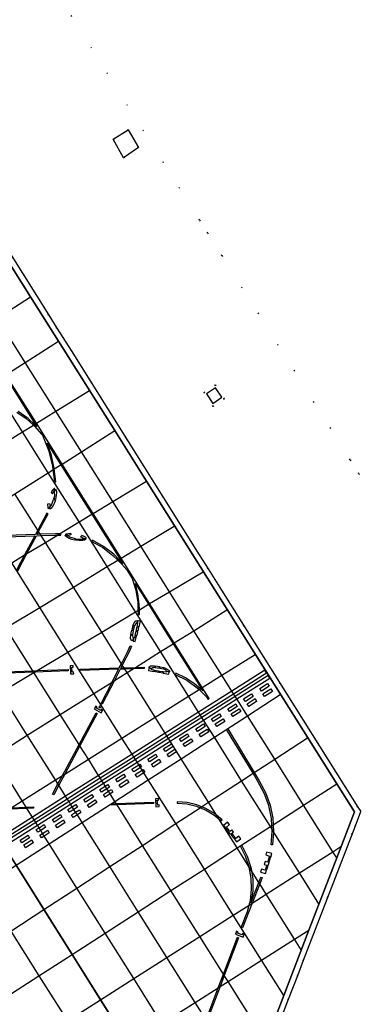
# Model space of a CAD drawing. Header units: metres. Extents: x 174791 to 179073, y 406431 to 409043.
# Tile 303 of 314: x 178423 to 178456, y 408253 to 408347. Entities that reach past the tile are written whole.
import ezdxf

# ---------------------------------------------------------------- set-up
doc = ezdxf.new("R2010")
doc.units = ezdxf.units.M
doc.linetypes.add('DOT', pattern=[6.35, 0, -6.35])
for name, color, linetype in [('scheiding_hek', 254, 'Continuous'), ('terreindeelbegroeid', 254, 'DOT'), ('terreindeelonbegroeid', 254, 'DOT'), ('wegdeel_molgoot', 254, 'Continuous'), ('wegdeel_opstelplaats', 254, 'Continuous'), ('wegdeel_platform_vliegverkeer', 254, 'Continuous'), ('wegdeel_rolbaan', 254, 'Continuous'), ('weginrichtingselement_markering_vliegtuigverharding', 254, 'Continuous'), ('weginrichtingselement_voeg_vliegtuigverharding', 254, 'Continuous')]:
    doc.layers.add(name, color=color, linetype=linetype)

msp = doc.modelspace()

# ---------------------------------------------------------------- linework, layer by layer
at = {"layer": 'scheiding_hek'}
msp.add_polyline3d([(178442.132, 408312.123, 0), (178441.261, 408311.537, 0), (178441.865, 408310.64, 0), (178442.735, 408311.226, 0), (178442.132, 408312.123, 0)], dxfattribs=at)
at = {"layer": 'terreindeelbegroeid'}
for points in [[(178428.346, 408347.607, 0), (178440.615, 408328.098, 0), (178441.389, 408326.868, 0), (178442.741, 408324.717, 0), (178454.977, 408305.258, 0), (178455.812, 408303.932, 0), (178457.104, 408301.877, 0), (178469.57, 408282.053, 0), (178470.102, 408281.209, 0), (178474.854, 408273.641, 0), (178471.858, 408265.652, 0), (178471.302, 408264.21, 0), (178461.753, 408239.439, 0)], [(178504.769, 408246.526, 0), (178500, 408243.51, 0), (178496.512, 408241.304, 0), (178495.951, 408242.19, 0), (178494.249, 408241.112, 0), (178493.72, 408240.777, 0), (178492.022, 408239.702, 0), (178492.582, 408238.819, 0), (178470.839, 408225.07, 0), (178469.77, 408226.76, 0), (178461.753, 408239.439, 0), (178471.302, 408264.21, 0), (178471.858, 408265.652, 0), (178474.854, 408273.641, 0), (178470.102, 408281.209, 0), (178469.57, 408282.053, 0), (178457.104, 408301.877, 0), (178455.812, 408303.932, 0), (178454.977, 408305.258, 0), (178442.741, 408324.717, 0), (178441.389, 408326.868, 0), (178440.615, 408328.098, 0), (178428.346, 408347.607, 0)], [(178447.602, 408250, 0), (178449.07, 408253.806, 0), (178449.944, 408256.072, 0), (178450.505, 408257.528, 0), (178455.441, 408270.329, 0), (178455.969, 408271.697, 0), (178455.981, 408271.729, 0), (178455.711, 408272.159, 0), (178455.182, 408272.999, 0), (178442.713, 408292.828, 0), (178441.424, 408294.878, 0), (178440.589, 408296.204, 0), (178428.349, 408315.669, 0), (178426.999, 408317.817, 0), (178426.226, 408319.045, 0), (178413.954, 408338.559, 0)]]:
    msp.add_polyline3d(points, dxfattribs=at)
for points in [[(178432.37, 408335.809, 0), (178433.356, 408334.051, 0), (178434.786, 408335.024, 0), (178433.802, 408336.72, 0)], [(178441.017, 408311.68, 0), (178441.903, 408310.349, 0), (178442.984, 408311.076, 0), (178442.108, 408312.406, 0)]]:
    msp.add_polyline3d(points, close=True, dxfattribs=at)
at = {"layer": 'terreindeelonbegroeid'}
msp.add_polyline3d([(178441.903, 408310.349, 0), (178441.017, 408311.68, 0), (178442.108, 408312.406, 0), (178442.984, 408311.076, 0)], close=True, dxfattribs=at)
at = {"layer": 'wegdeel_molgoot'}
for points in [[(178448.005, 408252.552, 0), (178448.644, 408254.211, 0), (178451.041, 408260.434, 0), (178453.697, 408267.329, 0), (178455.379, 408271.697, 0), (178453.697, 408274.371, 0), (178435.548, 408303.226, 0), (178432.522, 408308.038, 0), (178427.155, 408316.571, 0), (178424.498, 408320.796, 0), (178421.916, 408324.902, 0), (178419.224, 408329.182, 0), (178416.761, 408333.097, 0), (178413.933, 408337.593, 0), (178412.788, 408339.414, 0), (178403.439, 408340.207, 0), (178384.727, 408341.795, 0), (178375.393, 408342.587, 0), (178367.129, 408355.748, 0)], [(178413.954, 408338.559, 0), (178426.226, 408319.045, 0), (178426.999, 408317.817, 0), (178428.349, 408315.669, 0), (178440.589, 408296.204, 0), (178441.424, 408294.878, 0), (178442.713, 408292.828, 0), (178455.182, 408272.999, 0), (178455.711, 408272.159, 0), (178455.981, 408271.729, 0), (178455.969, 408271.697, 0), (178455.441, 408270.329, 0), (178450.505, 408257.528, 0), (178449.944, 408256.072, 0), (178449.07, 408253.806, 0), (178447.602, 408250, 0)]]:
    msp.add_polyline3d(points, dxfattribs=at)
at = {"layer": 'wegdeel_opstelplaats'}
msp.add_polyline3d([(178433.356, 408334.051, 0), (178432.37, 408335.809, 0), (178433.802, 408336.72, 0), (178434.786, 408335.024, 0)], close=True, dxfattribs=at)
at = {"layer": 'wegdeel_platform_vliegverkeer'}
msp.add_polyline3d([(178441.902, 408236.708, 0), (178375.393, 408342.587, 0), (178384.727, 408341.795, 0), (178403.439, 408340.207, 0), (178412.788, 408339.414, 0), (178413.933, 408337.593, 0), (178416.761, 408333.097, 0), (178419.224, 408329.182, 0), (178421.916, 408324.902, 0), (178424.498, 408320.796, 0), (178427.155, 408316.571, 0), (178432.522, 408308.038, 0), (178435.548, 408303.226, 0), (178453.697, 408274.371, 0), (178455.379, 408271.697, 0), (178453.697, 408267.329, 0), (178451.041, 408260.434, 0), (178448.644, 408254.211, 0), (178448.005, 408252.552, 0), (178447.022, 408250, 0)], close=True, dxfattribs=at)
at = {"layer": 'wegdeel_rolbaan'}
msp.add_polyline3d([(178367.129, 408355.748, 0), (178375.393, 408342.587, 0), (178441.902, 408236.708, 0)], dxfattribs=at)
at = {"layer": 'weginrichtingselement_markering_vliegtuigverharding'}
for p, q in [((178436.404, 408285.61), (178436.38, 408285.466)), ((178436.38, 408285.466), (178436.773, 408285.398)), ((178436.404, 408285.61), (178436.798, 408285.543)), ((178436.773, 408285.398), (178436.798, 408285.543)), ((178436.823, 408285.39), (178436.848, 408285.534)), ((178436.848, 408285.534), (178437.189, 408285.475)), ((178437.162, 408285.319), (178437.189, 408285.475)), ((178436.823, 408285.39), (178437.162, 408285.319)), ((178443.377, 408269.809), (178443.484, 408269.892)), ((178443.574, 408269.561), (178443.377, 408269.809)), ((178443.51, 408269.859), (178443.484, 408269.892)), ((178443.51, 408269.859), (178443.686, 408269.999)), ((178443.574, 408269.561), (178443.859, 408269.782)), ((178443.859, 408269.782), (178443.686, 408269.999))]:
    msp.add_line(p, q, dxfattribs=at)
for points in [[(178422.034, 408313.298, 0), (178424.943, 408308.669, 0), (178425.101, 408308.417, 0), (178424.874, 408308.626, 0), (178424.249, 408309.202, 0), (178423.3, 408309.865, 0)], [(178434.493, 408293.469, 0), (178435.738, 408291.485, 0), (178438.095, 408287.731, 0), (178440.764, 408283.477, 0), (178440.911, 408283.243, 0), (178440.692, 408283.431, 0), (178440.13, 408283.914, 0), (178439.268, 408284.476, 0), (178438.339, 408284.92, 0), (178438.291, 408284.799, 0), (178439.396, 408284.251, 0), (178440.399, 408283.533, 0), (178440.576, 408283.358, 0), (178441.275, 408282.664, 0), (178441.425, 408282.425, 0), (178441.535, 408282.494, 0), (178440.874, 408283.546, 0), (178438.203, 408287.799, 0), (178435.847, 408291.55, 0), (178433.129, 408295.878, 0), (178430.452, 408300.14, 0), (178429.697, 408301.342, 0), (178427.492, 408304.853, 0), (178425.053, 408308.737, 0), (178422.145, 408313.369, 0)], [(178423.177, 408309.787, 0), (178424.066, 408309.182, 0), (178424.767, 408308.561, 0), (178424.87, 408308.469, 0), (178425.577, 408307.659, 0), (178425.614, 408307.599, 0), (178426.187, 408306.17, 0), (178426.571, 408304.679, 0), (178426.618, 408304.299, 0), (178426.759, 408303.152, 0), (178426.889, 408303.159, 0), (178426.754, 408304.385, 0), (178426.75, 408304.418, 0), (178426.479, 408305.654, 0), (178426.079, 408306.856, 0), (178427.382, 408304.783, 0), (178429.587, 408301.273, 0), (178430.341, 408300.073, 0), (178433.017, 408295.811, 0), (178433.288, 408295.38, 0), (178432.918, 408295.751, 0), (178432.423, 408296.248, 0), (178431.449, 408296.992, 0), (178430.385, 408297.599, 0), (178430.328, 408297.482, 0), (178431.378, 408296.884, 0), (178432.337, 408296.15, 0), (178432.804, 408295.682, 0), (178433.19, 408295.295, 0), (178433.667, 408294.776, 0), (178434.19, 408293.943, 0), (178434.534, 408292.826, 0), (178434.72, 408291.672, 0), (178434.738, 408290.889, 0), (178434.747, 408290.504, 0), (178434.877, 408290.498, 0), (178434.871, 408290.969, 0), (178434.865, 408291.501, 0), (178434.736, 408292.496, 0), (178434.493, 408293.469, 0)], [(178426.471, 408302.148, 0), (178426.584, 408302.011, 0), (178426.644, 408302.136, 0), (178426.686, 408302.207, 0), (178426.726, 408302.223, 0), (178426.799, 408302.525, 0), (178426.731, 408302.518, 0), (178426.578, 408302.349, 0), (178426.471, 408302.148, 0)], [(178426.958, 408302.19, 0), (178426.933, 408301.84, 0), (178426.857, 408301.498, 0), (178426.715, 408301.534, 0), (178426.793, 408301.836, 0), (178426.789, 408302.147, 0), (178426.785, 408302.202, 0), (178426.855, 408302.495, 0), (178426.939, 408302.354, 0), (178426.958, 408302.19, 0)], [(178426.766, 408301.157, 0), (178426.644, 408300.892, 0), (178426.469, 408300.658, 0), (178426.394, 408300.594, 0), (178426.298, 408300.569, 0), (178426.379, 408300.857, 0), (178426.405, 408300.889, 0), (178426.486, 408300.941, 0), (178426.69, 408301.477, 0), (178426.857, 408301.435, 0), (178426.766, 408301.157, 0)], [(178426.152, 408301.075, 0), (178426.305, 408301.084, 0), (178426.314, 408300.983, 0), (178426.327, 408300.922, 0), (178426.345, 408300.882, 0), (178426.237, 408300.587, 0), (178426.172, 408300.671, 0), (178426.152, 408301.075, 0)], [(178425.045, 408298.017, 0), (178425.493, 408298.033, 0), (178426.866, 408298.081, 0), (178427.048, 408298.08, 0), (178427.376, 408298.077, 0), (178427.377, 408298.207, 0), (178427.26, 408298.208, 0), (178426.864, 408298.211, 0), (178425.413, 408298.16, 0), (178425.115, 408298.15, 0), (178425.255, 408298.412, 0), (178426.158, 408300.11, 0), (178426.043, 408300.171, 0), (178425.175, 408298.539, 0), (178424.965, 408298.144, 0), (178421.231, 408298.013, 0), (178421.236, 408297.883, 0), (178424.895, 408298.012, 0), (178423.925, 408296.189, 0), (178423.151, 408294.734, 0), (178423.266, 408294.673, 0), (178424.142, 408296.32, 0), (178425.045, 408298.017, 0)], [(178428.434, 408297.654, 0), (178428.158, 408297.75, 0), (178427.909, 408297.901, 0), (178427.838, 408297.97, 0), (178427.804, 408298.063, 0), (178428.098, 408298.01, 0), (178428.133, 408297.987, 0), (178428.192, 408297.912, 0), (178428.745, 408297.76, 0), (178428.72, 408297.59, 0), (178428.434, 408297.654, 0)], [(178428.294, 408298.257, 0), (178428.317, 408298.105, 0), (178428.218, 408298.087, 0), (178428.158, 408298.068, 0), (178428.12, 408298.046, 0), (178427.816, 408298.125, 0), (178427.893, 408298.198, 0), (178428.294, 408298.257, 0)], [(178429.481, 408297.562, 0), (178429.13, 408297.553, 0), (178428.782, 408297.596, 0), (178428.805, 408297.741, 0), (178429.112, 408297.692, 0), (178429.422, 408297.726, 0), (178429.476, 408297.735, 0), (178429.775, 408297.693, 0), (178429.642, 408297.596, 0), (178429.481, 408297.562, 0)], [(178429.392, 408298.042, 0), (178429.267, 408297.917, 0), (178429.397, 408297.869, 0), (178429.472, 408297.834, 0), (178429.491, 408297.796, 0), (178429.799, 408297.752, 0), (178429.786, 408297.819, 0), (178429.603, 408297.955, 0), (178429.392, 408298.042, 0)], [(178434.296, 408289.049, 0), (178434.406, 408289.361, 0), (178434.24, 408289.401, 0), (178434.16, 408289.083, 0), (178434.296, 408289.049, 0)], [(178434.544, 408289.903, 0), (178434.701, 408289.949, 0), (178434.611, 408289.651, 0), (178434.544, 408289.615, 0), (178434.484, 408289.582, 0), (178434.429, 408289.426, 0), (178434.257, 408289.467, 0), (178434.374, 408289.703, 0), (178434.544, 408289.903, 0)], [(178434.72, 408288.95, 0), (178434.566, 408288.987, 0), (178434.647, 408289.326, 0), (178434.801, 408289.289, 0), (178434.72, 408288.95, 0)], [(178434.816, 408289.351, 0), (178434.662, 408289.388, 0), (178434.726, 408289.654, 0), (178434.693, 408289.662, 0), (178434.759, 408289.939, 0), (178434.946, 408289.894, 0), (178434.816, 408289.351, 0)], [(178434.286, 408288.304, 0), (178434.213, 408287.998, 0), (178434.088, 408288.077, 0), (178434.029, 408288.212, 0), (178434.04, 408288.575, 0), (178434.212, 408288.521, 0), (178434.232, 408288.332, 0), (178434.254, 408288.308, 0), (178434.286, 408288.304, 0)], [(178434.062, 408288.632, 0), (178434.146, 408289.018, 0), (178434.285, 408288.984, 0), (178434.215, 408288.587, 0), (178434.062, 408288.632, 0)], [(178434.271, 408287.983, 0), (178434.476, 408287.934, 0), (178434.599, 408288.446, 0), (178434.445, 408288.483, 0), (178434.397, 408288.284, 0), (178434.346, 408288.296, 0), (178434.271, 408287.983, 0)], [(178434.615, 408288.513, 0), (178434.461, 408288.55, 0), (178434.551, 408288.927, 0), (178434.705, 408288.89, 0), (178434.615, 408288.513, 0)], [(178433.107, 408285.425, 0), (178433.408, 408285.435, 0), (178434.487, 408285.469, 0), (178435.315, 408285.496, 0), (178435.319, 408285.366, 0), (178434.268, 408285.332, 0), (178433.488, 408285.307, 0), (178433.039, 408285.293, 0), (178432.484, 408284.214, 0), (178431.328, 408281.968, 0), (178431.212, 408282.027, 0), (178432.267, 408284.078, 0), (178432.89, 408285.288, 0), (178429.201, 408285.169, 0), (178429.197, 408285.299, 0), (178432.958, 408285.42, 0), (178433.165, 408285.822, 0), (178433.816, 408287.088, 0), (178434.008, 408287.539, 0), (178434.128, 408287.488, 0), (178433.934, 408287.033, 0), (178433.245, 408285.694, 0), (178433.107, 408285.425, 0)], [(178428.299, 408284.856, 0), (178428.61, 408284.872, 0), (178428.601, 408285.039, 0), (178428.47, 408285.026, 0), (178428.435, 408285.482, 0), (178428.565, 408285.492, 0), (178428.562, 408285.646, 0), (178428.255, 408285.629, 0), (178428.299, 408284.856, 0)], [(178436.329, 408285.623, 0), (178436.307, 408285.462, 0), (178436.225, 408285.444, 0), (178436.114, 408285.423, 0), (178436.077, 408285.352, 0), (178435.77, 408285.432, 0), (178435.837, 408285.538, 0), (178435.941, 408285.61, 0), (178436.134, 408285.634, 0), (178436.329, 408285.623, 0)], [(178437.683, 408285.205, 0), (178437.729, 408285.14, 0), (178437.73, 408285.061, 0), (178437.446, 408285.103, 0), (178437.435, 408285.138, 0), (178437.421, 408285.198, 0), (178437.216, 408285.305, 0), (178437.238, 408285.462, 0), (178437.683, 408285.205, 0)], [(178420.42, 408284.997, 0), (178424.709, 408285.152, 0), (178425.122, 408285.167, 0), (178428.081, 408285.274, 0), (178428.086, 408285.144, 0), (178424.89, 408285.029, 0), (178424.789, 408285.025, 0), (178420.499, 408284.871, 0)], [(178421.653, 408268.943, 0), (178424.823, 408270.945, 0), (178427.992, 408272.947, 0), (178431.134, 408274.932, 0), (178434.331, 408276.952, 0), (178437.486, 408278.945, 0), (178440.673, 408280.958, 0), (178443.852, 408282.966, 0), (178447.002, 408284.956, 0), (178446.828, 408285.204, 0), (178443.691, 408283.221, 0), (178440.513, 408281.212, 0), (178437.327, 408279.198, 0), (178434.173, 408277.203, 0), (178430.977, 408275.183, 0), (178427.836, 408273.197, 0), (178424.667, 408271.193, 0), (178421.498, 408269.19, 0)], [(178421.973, 408268.433, 0), (178425.143, 408270.437, 0), (178428.311, 408272.44, 0), (178431.453, 408274.426, 0), (178434.649, 408276.447, 0), (178437.803, 408278.441, 0), (178440.989, 408280.455, 0), (178444.167, 408282.465, 0), (178447.304, 408284.448, 0), (178447.157, 408284.69, 0), (178444.016, 408282.705, 0), (178440.837, 408280.696, 0), (178437.651, 408278.682, 0), (178434.497, 408276.689, 0), (178431.3, 408274.668, 0), (178428.159, 408272.683, 0), (178424.99, 408270.68, 0), (178421.82, 408268.677, 0)], [(178436.249, 408285.074, 0), (178436.273, 408285.212, 0), (178436.064, 408285.248, 0), (178436.071, 408285.292, 0), (178435.762, 408285.377, 0), (178435.729, 408285.164, 0), (178436.249, 408285.074, 0)], [(178436.682, 408285, 0), (178436.292, 408285.067, 0), (178436.316, 408285.205, 0), (178436.706, 408285.138, 0), (178436.682, 408285, 0)], [(178436.779, 408285.126, 0), (178437.123, 408285.066, 0), (178437.099, 408284.929, 0), (178436.755, 408284.988, 0), (178436.779, 408285.126, 0)], [(178437.137, 408284.922, 0), (178437.68, 408284.829, 0), (178437.72, 408285.017, 0), (178437.439, 408285.065, 0), (178437.432, 408285.021, 0), (178437.161, 408285.06, 0), (178437.137, 408284.922, 0)], [(178446.51, 408283.205, 0), (178446.348, 408283.462, 0), (178447.104, 408283.94, 0), (178447.254, 408283.682, 0), (178446.51, 408283.205, 0)], [(178444.981, 408282.231, 0), (178444.819, 408282.488, 0), (178445.575, 408282.966, 0), (178445.725, 408282.708, 0), (178444.981, 408282.231, 0)], [(178446.822, 408282.707, 0), (178446.66, 408282.964, 0), (178447.416, 408283.442, 0), (178447.566, 408283.184, 0), (178446.822, 408282.707, 0)], [(178431.23, 408281.141, 0), (178431.384, 408281.412, 0), (178431.239, 408281.495, 0), (178431.179, 408281.377, 0), (178430.775, 408281.593, 0), (178430.837, 408281.708, 0), (178430.705, 408281.788, 0), (178430.555, 408281.52, 0), (178431.23, 408281.141, 0)], [(178431.142, 408281.592, 0), (178431.022, 408281.642, 0), (178431.103, 408281.838, 0), (178431.223, 408281.788, 0), (178431.142, 408281.592, 0)], [(178443.468, 408281.265, 0), (178443.306, 408281.522, 0), (178444.062, 408282, 0), (178444.212, 408281.742, 0), (178443.468, 408281.265, 0)], [(178445.315, 408281.756, 0), (178445.153, 408282.013, 0), (178445.909, 408282.491, 0), (178446.059, 408282.233, 0), (178445.315, 408281.756, 0)], [(178430.857, 408281.08, 0), (178429.205, 408278, 0), (178427.761, 408275.307, 0), (178427.185, 408274.233, 0), (178426.706, 408273.34, 0), (178426.591, 408273.401, 0), (178427.105, 408274.359, 0), (178427.538, 408275.167, 0), (178429.126, 408278.127, 0), (178430.742, 408281.141, 0), (178430.857, 408281.08, 0)], [(178441.917, 408280.321, 0), (178441.755, 408280.578, 0), (178442.511, 408281.056, 0), (178442.661, 408280.798, 0), (178441.917, 408280.321, 0)], [(178443.796, 408280.78, 0), (178443.634, 408281.037, 0), (178444.39, 408281.515, 0), (178444.54, 408281.257, 0), (178443.796, 408280.78, 0)], [(178440.406, 408279.372, 0), (178440.244, 408279.629, 0), (178441, 408280.107, 0), (178441.15, 408279.849, 0), (178440.406, 408279.372, 0)], [(178442.27, 408279.83, 0), (178442.108, 408280.087, 0), (178442.864, 408280.565, 0), (178443.014, 408280.307, 0), (178442.27, 408279.83, 0)], [(178438.854, 408278.403, 0), (178438.692, 408278.66, 0), (178439.448, 408279.138, 0), (178439.598, 408278.88, 0), (178438.854, 408278.403, 0)], [(178440.739, 408278.863, 0), (178440.577, 408279.12, 0), (178441.333, 408279.598, 0), (178441.483, 408279.34, 0), (178440.739, 408278.863, 0)], [(178446.184, 408274.592, 0), (178445.711, 408275.378, 0), (178443.197, 408279.557, 0), (178443.308, 408279.624, 0), (178445.82, 408275.449, 0), (178446.293, 408274.663, 0), (178446.898, 408273.54, 0), (178447.336, 408272.342, 0), (178447.598, 408271.094, 0), (178447.637, 408270.47, 0), (178447.677, 408269.82, 0), (178447.676, 408269.813, 0), (178447.573, 408268.549, 0), (178447.445, 408268.569, 0), (178447.547, 408269.822, 0), (178447.533, 408270.041, 0), (178447.512, 408270.389, 0), (178447.469, 408271.076, 0), (178447.211, 408272.306, 0), (178446.78, 408273.487, 0), (178446.184, 408274.592, 0)], [(178437.347, 408277.456, 0), (178437.185, 408277.713, 0), (178437.941, 408278.191, 0), (178438.091, 408277.933, 0), (178437.347, 408277.456, 0)], [(178439.215, 408277.916, 0), (178439.053, 408278.173, 0), (178439.809, 408278.651, 0), (178439.959, 408278.393, 0), (178439.215, 408277.916, 0)], [(178435.839, 408276.465, 0), (178435.677, 408276.722, 0), (178436.433, 408277.2, 0), (178436.583, 408276.942, 0), (178435.839, 408276.465, 0)], [(178437.669, 408276.946, 0), (178437.507, 408277.203, 0), (178438.263, 408277.681, 0), (178438.413, 408277.423, 0), (178437.669, 408276.946, 0)], [(178434.327, 408275.516, 0), (178434.165, 408275.773, 0), (178434.815, 408276.184, 0), (178434.921, 408276.251, 0), (178435.071, 408275.993, 0), (178434.974, 408275.931, 0), (178434.327, 408275.516, 0)], [(178436.176, 408275.977, 0), (178436.014, 408276.234, 0), (178436.77, 408276.712, 0), (178436.92, 408276.454, 0), (178436.176, 408275.977, 0)], [(178432.789, 408274.557, 0), (178432.627, 408274.814, 0), (178433.383, 408275.292, 0), (178433.533, 408275.034, 0), (178432.789, 408274.557, 0)], [(178434.645, 408275.02, 0), (178434.483, 408275.277, 0), (178435.128, 408275.685, 0), (178435.239, 408275.755, 0), (178435.389, 408275.497, 0), (178435.288, 408275.432, 0), (178434.645, 408275.02, 0)], [(178431.262, 408273.58, 0), (178431.1, 408273.837, 0), (178431.617, 408274.164, 0), (178431.856, 408274.315, 0), (178432.006, 408274.057, 0), (178431.777, 408273.91, 0), (178431.262, 408273.58, 0)], [(178433.11, 408274.036, 0), (178432.948, 408274.293, 0), (178433.704, 408274.771, 0), (178433.854, 408274.513, 0), (178433.11, 408274.036, 0)], [(178429.746, 408272.631, 0), (178429.584, 408272.888, 0), (178430.34, 408273.366, 0), (178430.49, 408273.108, 0), (178429.746, 408272.631, 0)], [(178431.609, 408273.104, 0), (178431.447, 408273.361, 0), (178431.93, 408273.667, 0), (178432.203, 408273.839, 0), (178432.353, 408273.581, 0), (178432.09, 408273.412, 0), (178431.609, 408273.104, 0)], [(178428.212, 408271.669, 0), (178428.05, 408271.926, 0), (178428.468, 408272.19, 0), (178428.806, 408272.404, 0), (178428.956, 408272.146, 0), (178428.628, 408271.936, 0), (178428.212, 408271.669, 0)], [(178430.075, 408272.125, 0), (178429.913, 408272.382, 0), (178430.669, 408272.86, 0), (178430.819, 408272.602, 0), (178430.075, 408272.125, 0)], [(178432.226, 408272.472, 0), (178432.67, 408272.49, 0), (178436.213, 408272.634, 0), (178436.218, 408272.504, 0), (178432.75, 408272.363, 0), (178432.231, 408272.342, 0), (178432.226, 408272.472, 0)], [(178436.448, 408272.18, 0), (178436.759, 408272.201, 0), (178436.748, 408272.367, 0), (178436.617, 408272.353, 0), (178436.576, 408272.809, 0), (178436.706, 408272.821, 0), (178436.701, 408272.974, 0), (178436.394, 408272.953, 0), (178436.448, 408272.18, 0)], [(178438.48, 408272.669, 0), (178438.478, 408272.539, 0), (178439.402, 408272.455, 0), (178440.305, 408272.238, 0), (178440.668, 408272.092, 0), (178441.167, 408271.892, 0), (178441.969, 408271.425, 0), (178442.452, 408271.041, 0), (178442.696, 408270.847, 0), (178442.784, 408270.943, 0), (178442.243, 408271.374, 0), (178442.043, 408271.533, 0), (178441.224, 408272.009, 0), (178440.801, 408272.179, 0), (178440.344, 408272.362, 0), (178439.423, 408272.583, 0), (178438.48, 408272.669, 0)], [(178422.646, 408272.093, 0), (178424.067, 408272.148, 0), (178424.779, 408272.175, 0), (178424.784, 408272.045, 0), (178424.147, 408272.021, 0), (178422.425, 408271.955, 0)], [(178426.741, 408270.724, 0), (178426.579, 408270.981, 0), (178427.335, 408271.459, 0), (178427.485, 408271.201, 0), (178426.741, 408270.724, 0)], [(178428.557, 408271.165, 0), (178428.395, 408271.422, 0), (178428.793, 408271.674, 0), (178429.151, 408271.9, 0), (178429.301, 408271.642, 0), (178428.953, 408271.419, 0), (178428.557, 408271.165, 0)], [(178425.186, 408269.751, 0), (178425.024, 408270.008, 0), (178425.302, 408270.184, 0), (178425.78, 408270.486, 0), (178425.93, 408270.228, 0), (178425.463, 408269.928, 0), (178425.186, 408269.751, 0)], [(178427.023, 408270.192, 0), (178426.861, 408270.449, 0), (178427.617, 408270.927, 0), (178427.767, 408270.669, 0), (178427.023, 408270.192, 0)], [(178443.115, 408270.138, 0), (178443.21, 408270.213, 0), (178443.184, 408270.246, 0), (178443.483, 408270.484, 0), (178443.288, 408270.729, 0), (178442.894, 408270.415, 0), (178443.115, 408270.138, 0)], [(178423.653, 408268.744, 0), (178423.491, 408269.001, 0), (178424.247, 408269.479, 0), (178424.397, 408269.221, 0), (178423.653, 408268.744, 0)], [(178425.529, 408269.228, 0), (178425.367, 408269.485, 0), (178425.635, 408269.654, 0), (178426.123, 408269.963, 0), (178426.273, 408269.705, 0), (178425.796, 408269.399, 0), (178425.529, 408269.228, 0)], [(178443.437, 408269.931, 0), (178443.263, 408270.149, 0), (178443.167, 408270.073, 0), (178443.341, 408269.855, 0), (178443.437, 408269.931, 0)], [(178444.023, 408269.247, 0), (178443.754, 408269.583, 0), (178443.634, 408269.487, 0), (178443.898, 408269.155, 0), (178444.023, 408269.247, 0)], [(178424.002, 408268.288, 0), (178423.84, 408268.545, 0), (178424.596, 408269.023, 0), (178424.746, 408268.765, 0), (178424.002, 408268.288, 0)], [(178444.047, 408269.169, 0), (178443.948, 408269.093, 0), (178444.145, 408268.845, 0), (178444.537, 408269.145, 0), (178444.357, 408269.381, 0), (178444.059, 408269.153, 0), (178444.047, 408269.169, 0)], [(178444.593, 408260.68, 0), (178445.187, 408262.209, 0), (178445.345, 408262.822, 0), (178445.456, 408263.25, 0), (178445.574, 408264.319, 0), (178445.537, 408265.393, 0), (178445.351, 408266.427, 0), (178445.347, 408266.451, 0), (178445.008, 408267.471, 0), (178444.526, 408268.433, 0), (178444.637, 408268.501, 0), (178445.156, 408267.491, 0), (178445.509, 408266.412, 0), (178445.56, 408266.096, 0), (178445.688, 408265.29, 0), (178445.687, 408264.155, 0), (178445.508, 408263.034, 0), (178446.263, 408264.976, 0), (178446.46, 408265.482, 0), (178446.581, 408265.435, 0), (178446.349, 408264.839, 0), (178445.637, 408263.008, 0), (178444.714, 408260.633, 0), (178444.593, 408260.68, 0)], [(178447.287, 408267.482, 0), (178447.274, 408267.44, 0), (178447.404, 408267.399, 0), (178447.505, 408267.72, 0), (178447.012, 408267.875, 0), (178446.925, 408267.596, 0), (178447.287, 408267.482, 0)], [(178447.022, 408266.611, 0), (178447.009, 408266.569, 0), (178447.131, 408266.531, 0), (178447.238, 408266.872, 0), (178446.878, 408266.985, 0), (178446.784, 408266.686, 0), (178447.022, 408266.611, 0)], [(178447.388, 408267.35, 0), (178447.258, 408267.391, 0), (178447.12, 408266.968, 0), (178447.255, 408266.926, 0), (178447.388, 408267.35, 0)], [(178446.888, 408266.185, 0), (178446.873, 408266.137, 0), (178446.522, 408266.248, 0), (178446.433, 408265.963, 0), (178446.905, 408265.814, 0), (178447.01, 408266.146, 0), (178446.888, 408266.185, 0)], [(178446.904, 408266.235, 0), (178447.025, 408266.196, 0), (178447.117, 408266.486, 0), (178446.995, 408266.524, 0), (178446.904, 408266.235, 0)], [(178444.758, 408259.763, 0), (178444.867, 408260.054, 0), (178444.71, 408260.113, 0), (178444.669, 408259.987, 0), (178444.237, 408260.137, 0), (178444.28, 408260.26, 0), (178444.137, 408260.319, 0), (178444.031, 408260.03, 0), (178444.758, 408259.763, 0)], [(178441.227, 408251.887, 0), (178442.391, 408254.944, 0), (178442.886, 408256.242, 0), (178444.219, 408259.744, 0), (178444.34, 408259.698, 0), (178442.972, 408256.105, 0), (178442.574, 408255.06, 0), (178441.314, 408251.749, 0)]]:
    msp.add_polyline3d(points, dxfattribs=at)
at = {"layer": 'weginrichtingselement_voeg_vliegtuigverharding'}
for points in [[(178386.457, 408296.591, 0), (178389.701, 408298.655, 0), (178391.523, 408299.814, 0), (178391.67, 408299.908, 0), (178392.861, 408300.666, 0), (178396.018, 408302.675, 0), (178399.016, 408304.582, 0), (178399.194, 408304.696, 0), (178399.238, 408304.723, 0), (178402.34, 408306.697, 0), (178405.514, 408308.717, 0), (178408.11, 408310.369, 0), (178408.328, 408310.507, 0), (178408.642, 408310.707, 0), (178411.815, 408312.726, 0), (178414.991, 408314.747, 0), (178418.168, 408316.769, 0), (178418.761, 408317.146, 0), (178418.875, 408317.219, 0), (178419.373, 408317.535, 0), (178419.484, 408317.606, 0), (178421.31, 408318.767, 0), (178424.498, 408320.796, 0)], [(178453.697, 408267.329, 0), (178453.333, 408267.907, 0), (178450.542, 408272.34, 0), (178447.78, 408276.727, 0), (178445.183, 408280.851, 0), (178444.167, 408282.465, 0), (178444.016, 408282.705, 0), (178443.852, 408282.966, 0), (178443.691, 408283.221, 0), (178442.746, 408284.722, 0), (178440.071, 408288.97, 0), (178437.738, 408292.675, 0), (178435.006, 408297.014, 0), (178432.324, 408301.274, 0), (178429.336, 408306.02, 0), (178426.907, 408309.878, 0), (178423.973, 408314.537, 0), (178421.31, 408318.767, 0)], [(178422.145, 408313.369, 0), (178423.973, 408314.537, 0), (178427.155, 408316.571, 0)], [(178391.745, 408288.241, 0), (178394.988, 408290.237, 0), (178396.827, 408291.368, 0), (178396.938, 408291.436, 0), (178398.178, 408292.2, 0), (178401.367, 408294.162, 0), (178404.572, 408296.134, 0), (178406.486, 408297.312, 0), (178406.712, 408297.451, 0), (178407.752, 408298.091, 0), (178410.954, 408300.061, 0), (178411.418, 408300.346, 0), (178411.637, 408300.481, 0), (178414.113, 408302.005, 0), (178417.32, 408303.979, 0), (178420.52, 408305.947, 0), (178423.728, 408307.922, 0), (178424.767, 408308.561, 0), (178424.874, 408308.626, 0), (178424.943, 408308.669, 0), (178425.053, 408308.737, 0), (178426.907, 408309.878, 0), (178430.109, 408311.848, 0)], [(178451.995, 408262.941, 0), (178450.148, 408265.88, 0), (178447.676, 408269.813, 0), (178447.533, 408270.041, 0), (178447.371, 408270.299, 0), (178444.624, 408274.67, 0), (178442.022, 408278.811, 0), (178440.989, 408280.455, 0), (178440.837, 408280.696, 0), (178440.673, 408280.958, 0), (178440.513, 408281.212, 0), (178439.564, 408282.722, 0), (178436.891, 408286.976, 0), (178434.515, 408290.757, 0), (178431.802, 408295.074, 0), (178429.123, 408299.336, 0), (178426.179, 408304.021, 0), (178423.728, 408307.922, 0), (178422.264, 408310.251, 0)], [(178394.445, 408283.923, 0), (178397.67, 408285.966, 0), (178399.495, 408287.121, 0), (178399.638, 408287.212, 0), (178400.835, 408287.97, 0), (178403.999, 408289.974, 0), (178406.978, 408291.86, 0), (178407.178, 408291.987, 0), (178407.197, 408291.999, 0), (178410.334, 408293.986, 0), (178413.508, 408295.996, 0), (178416.188, 408297.693, 0), (178416.407, 408297.832, 0), (178416.643, 408297.981, 0), (178419.826, 408299.997, 0), (178422.997, 408302.005, 0), (178426.179, 408304.021, 0), (178426.618, 408304.299, 0), (178426.754, 408304.385, 0), (178427.382, 408304.783, 0), (178427.492, 408304.853, 0), (178429.336, 408306.02, 0), (178432.522, 408308.038, 0)], [(178422.693, 408295.443, 0), (178423.925, 408296.189, 0), (178424.142, 408296.32, 0), (178425.9, 408297.385, 0), (178427.048, 408298.08, 0), (178427.26, 408298.208, 0), (178429.123, 408299.336, 0), (178430.341, 408300.073, 0), (178430.452, 408300.14, 0), (178432.324, 408301.274, 0), (178435.548, 408303.226, 0)], [(178450.303, 408258.546, 0), (178449.665, 408259.561, 0), (178446.968, 408263.855, 0), (178446.349, 408264.839, 0), (178446.263, 408264.976, 0), (178445.56, 408266.096, 0), (178445.351, 408266.427, 0), (178444.201, 408268.258, 0), (178442.452, 408271.041, 0), (178442.243, 408271.374, 0), (178441.465, 408272.612, 0), (178438.855, 408276.766, 0), (178437.803, 408278.441, 0), (178437.651, 408278.682, 0), (178437.486, 408278.945, 0), (178437.327, 408279.198, 0), (178436.372, 408280.717, 0), (178433.698, 408284.975, 0), (178433.488, 408285.307, 0), (178433.408, 408285.435, 0), (178433.245, 408285.694, 0), (178433.165, 408285.822, 0), (178431.276, 408288.829, 0), (178428.578, 408293.123, 0), (178425.9, 408297.385, 0), (178425.493, 408298.033, 0), (178425.413, 408298.16, 0), (178425.255, 408298.412, 0), (178425.175, 408298.539, 0), (178422.997, 408302.005, 0)], [(178399.684, 408275.633, 0), (178402.927, 408277.596, 0), (178404.781, 408278.718, 0), (178404.892, 408278.786, 0), (178406.132, 408279.536, 0), (178409.338, 408281.477, 0), (178412.556, 408283.425, 0), (178414.592, 408284.657, 0), (178414.821, 408284.796, 0), (178415.757, 408285.362, 0), (178418.969, 408287.306, 0), (178419.347, 408287.536, 0), (178419.564, 408287.667, 0), (178422.145, 408289.229, 0), (178425.374, 408291.184, 0), (178428.578, 408293.123, 0), (178431.802, 408295.074, 0), (178432.804, 408295.682, 0), (178432.918, 408295.751, 0), (178433.017, 408295.811, 0), (178433.129, 408295.878, 0), (178435.006, 408297.014, 0), (178438.194, 408298.944, 0)], [(178448.644, 408254.211, 0), (178446.53, 408257.57, 0), (178443.831, 408261.858, 0), (178441.071, 408266.243, 0), (178438.343, 408270.577, 0), (178435.721, 408274.743, 0), (178435.288, 408275.432, 0), (178435.128, 408275.685, 0), (178434.974, 408275.931, 0), (178434.815, 408276.184, 0), (178434.649, 408276.447, 0), (178434.497, 408276.689, 0), (178434.331, 408276.952, 0), (178434.173, 408277.203, 0), (178433.211, 408278.731, 0), (178430.531, 408282.99, 0), (178428.06, 408286.915, 0), (178425.374, 408291.184, 0), (178422.693, 408295.443, 0)], [(178421.622, 408283.084, 0), (178424.815, 408284.984, 0), (178424.89, 408285.029, 0), (178425.122, 408285.167, 0), (178428.06, 408286.915, 0), (178431.276, 408288.829, 0), (178434.515, 408290.757, 0), (178434.738, 408290.889, 0), (178434.871, 408290.969, 0), (178435.738, 408291.485, 0), (178435.847, 408291.55, 0), (178437.738, 408292.675, 0), (178440.946, 408294.584, 0)], [(178421.004, 408277.018, 0), (178424.182, 408279.011, 0), (178427.33, 408280.983, 0), (178430.531, 408282.99, 0), (178432.267, 408284.078, 0), (178432.484, 408284.214, 0), (178433.698, 408284.975, 0), (178434.268, 408285.332, 0), (178434.487, 408285.469, 0), (178436.891, 408286.976, 0), (178438.095, 408287.731, 0), (178438.203, 408287.799, 0), (178440.071, 408288.97, 0), (178443.229, 408290.949, 0)], [(178446, 408251.289, 0), (178443.328, 408255.538, 0), (178442.972, 408256.105, 0), (178442.886, 408256.242, 0), (178440.634, 408259.823, 0), (178437.887, 408264.193, 0), (178435.172, 408268.511, 0), (178432.75, 408272.363, 0), (178432.67, 408272.49, 0), (178432.543, 408272.692, 0), (178432.09, 408273.412, 0), (178431.93, 408273.667, 0), (178431.777, 408273.91, 0), (178431.617, 408274.164, 0), (178431.453, 408274.426, 0), (178431.3, 408274.668, 0), (178431.134, 408274.932, 0), (178430.977, 408275.183, 0), (178430.01, 408276.72, 0), (178429.205, 408278, 0), (178429.126, 408278.127, 0), (178427.33, 408280.983, 0), (178424.815, 408284.984, 0), (178424.789, 408285.025, 0), (178424.709, 408285.152, 0), (178422.145, 408289.229, 0)], [(178407.773, 408262.749, 0), (178410.984, 408264.766, 0), (178412.841, 408265.933, 0), (178412.951, 408266.002, 0), (178414.156, 408266.759, 0), (178417.332, 408268.755, 0), (178420.515, 408270.755, 0), (178422.425, 408271.955, 0), (178422.646, 408272.093, 0), (178423.689, 408272.749, 0), (178426.864, 408274.743, 0), (178427.538, 408275.167, 0), (178427.761, 408275.307, 0), (178430.01, 408276.72, 0), (178433.211, 408278.731, 0), (178436.372, 408280.717, 0), (178439.564, 408282.722, 0), (178440.576, 408283.358, 0), (178440.692, 408283.431, 0), (178440.764, 408283.477, 0), (178440.874, 408283.546, 0), (178442.746, 408284.722, 0), (178445.911, 408286.71, 0)], [(178410.475, 408258.446, 0), (178413.661, 408260.503, 0), (178416.809, 408262.535, 0), (178419.961, 408264.57, 0), (178423.119, 408266.608, 0), (178426.271, 408268.643, 0), (178429.42, 408270.676, 0), (178432.543, 408272.692, 0), (178435.721, 408274.743, 0), (178438.855, 408276.766, 0), (178442.022, 408278.811, 0), (178445.183, 408280.851, 0), (178448.315, 408282.873, 0)], [(178441.227, 408251.887, 0), (178440.186, 408253.544, 0), (178437.496, 408257.825, 0), (178434.759, 408262.179, 0), (178432.056, 408266.481, 0), (178429.42, 408270.676, 0), (178428.953, 408271.419, 0), (178428.793, 408271.674, 0), (178428.628, 408271.936, 0), (178428.468, 408272.19, 0), (178428.311, 408272.44, 0), (178428.159, 408272.683, 0), (178427.992, 408272.947, 0), (178427.836, 408273.197, 0), (178427.185, 408274.233, 0), (178427.105, 408274.359, 0), (178426.864, 408274.743, 0), (178424.182, 408279.011, 0), (178421.622, 408283.084, 0)], [(178413.158, 408254.166, 0), (178416.339, 408256.239, 0), (178418.231, 408257.472, 0), (178418.34, 408257.542, 0), (178419.454, 408258.269, 0), (178419.479, 408258.285, 0), (178419.604, 408258.366, 0), (178422.623, 408260.334, 0), (178425.772, 408262.386, 0), (178428.917, 408264.435, 0), (178432.056, 408266.481, 0), (178435.172, 408268.511, 0), (178438.343, 408270.577, 0), (178440.668, 408272.092, 0), (178440.801, 408272.179, 0), (178441.465, 408272.612, 0), (178444.624, 408274.67, 0), (178445.711, 408275.378, 0), (178445.82, 408275.449, 0), (178447.78, 408276.727, 0), (178450.911, 408278.767, 0)], [(178437.027, 408251.539, 0), (178434.338, 408255.815, 0), (178431.611, 408260.152, 0), (178428.917, 408264.435, 0), (178426.271, 408268.643, 0), (178425.796, 408269.399, 0), (178425.635, 408269.654, 0), (178425.463, 408269.928, 0), (178425.302, 408270.184, 0), (178425.143, 408270.437, 0), (178424.99, 408270.68, 0), (178424.823, 408270.945, 0), (178424.667, 408271.193, 0), (178424.147, 408272.021, 0), (178424.067, 408272.148, 0), (178423.689, 408272.749, 0), (178421.004, 408277.018, 0)], [(178415.842, 408250, 0), (178418.986, 408252.024, 0), (178420.85, 408253.224, 0), (178420.959, 408253.294, 0), (178422.137, 408254.053, 0), (178425.293, 408256.085, 0), (178428.452, 408258.119, 0), (178431.611, 408260.152, 0), (178434.759, 408262.179, 0), (178437.887, 408264.193, 0), (178441.071, 408266.243, 0), (178444.201, 408268.258, 0), (178447.371, 408270.299, 0), (178447.512, 408270.389, 0), (178447.637, 408270.47, 0), (178450.542, 408272.34, 0), (178453.697, 408274.371, 0)], [(178425.205, 408250, 0), (178427.999, 408251.778, 0), (178431.168, 408253.796, 0), (178434.338, 408255.815, 0), (178437.496, 408257.825, 0), (178440.634, 408259.823, 0), (178443.831, 408261.858, 0), (178445.345, 408262.822, 0), (178445.637, 408263.008, 0), (178446.968, 408263.855, 0), (178450.148, 408265.88, 0), (178453.333, 408267.907, 0), (178454.093, 408268.391, 0)], [(178433.552, 408250, 0), (178431.168, 408253.796, 0), (178428.452, 408258.119, 0), (178425.772, 408262.386, 0), (178423.119, 408266.608, 0)], [(178422.623, 408260.334, 0), (178425.293, 408256.085, 0), (178427.999, 408251.778, 0)], [(178434.603, 408250, 0), (178437.027, 408251.539, 0), (178440.186, 408253.544, 0), (178442.391, 408254.944, 0), (178442.574, 408255.06, 0), (178443.328, 408255.538, 0), (178446.53, 408257.57, 0), (178449.665, 408259.561, 0), (178451.041, 408260.434, 0)]]:
    msp.add_polyline3d(points, dxfattribs=at)

doc.saveas('drawing.dxf')
